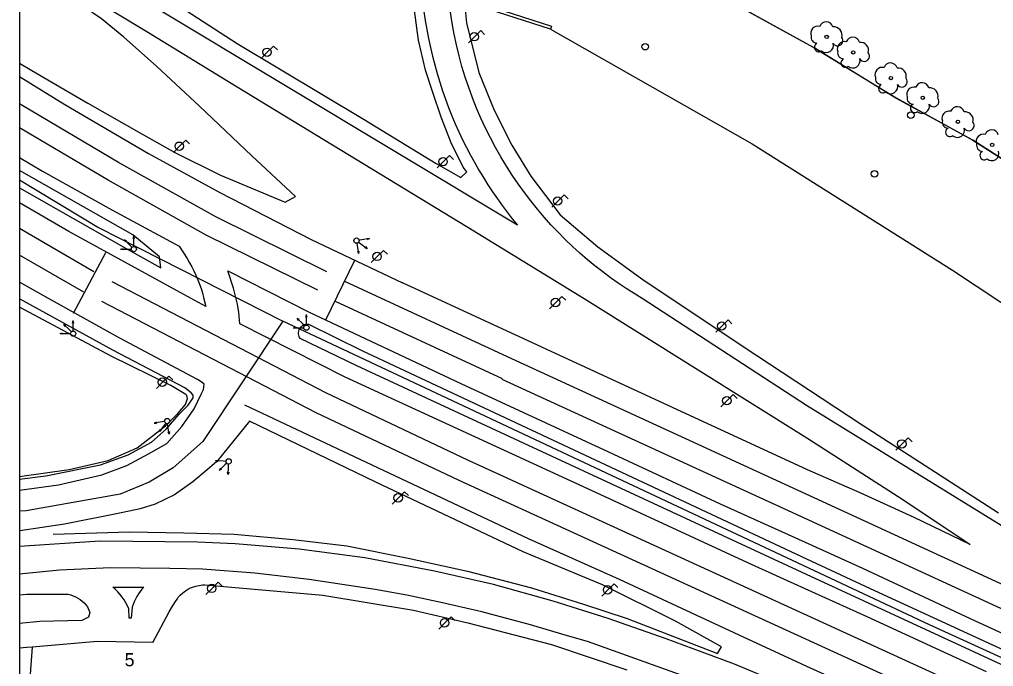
# Model space of a CAD drawing. Extents: x 282771 to 285132, y 4823109 to 4825496.
# Drawn here: x 282771.5 to 282919.5, y 4823739.6 to 4823838 of the extents above; entities that cross this region are included whole.
import ezdxf

# ---------------------------------------------------------------- set-up
doc = ezdxf.new("R2010")
doc.units = 0
for name, color, linetype in [('ARBOL', 7, 'Continuous'), ('BORDILLO', 7, 'Continuous'), ('CALLE-EJE', 7, 'Continuous'), ('Default', 7, 'Continuous'), ('FAROLA', 7, 'Continuous'), ('NUM-LOCAL', 7, 'Continuous'), ('PARQUE-JARDIN-AREA', 7, 'Continuous'), ('POSTE', 7, 'Continuous'), ('PUENTE', 7, 'Continuous'), ('SEMAFORO', 7, 'Continuous'), ('SENAL-VIARIA', 7, 'Continuous'), ('VALLA', 7, 'Continuous'), ('ZONA-VERDE', 7, 'Continuous')]:
    doc.layers.add(name, color=color, linetype=linetype)

msp = doc.modelspace()

# ---------------------------------------------------------------- linework, layer by layer
at = {"layer": 'ARBOL'}
for centre in [(282894.17, 4823835.33), (282898.21, 4823832.98), (282903.94, 4823829.07), (282908.76, 4823826.07), (282914.11, 4823822.42), (282919.32, 4823818.9)]:
    msp.add_circle(centre, 0.255, dxfattribs=at)
for centre, radius, start, end in [((282892.84, 4823835.86), 1.1, 75.4318, 200.5561), ((282894.1, 4823836.59), 1.04, 15.6423, 161.3843), ((282895.23, 4823835.59), 1.27, 345.0327, 95.7993), ((282892.73, 4823835.29), 0.935, 168.599, 268.1324), ((282895.84, 4823834.76), 0.797, 208.9625, 38.991), ((282898.14, 4823834.24), 1.04, 15.6423, 161.3843), ((282892.97, 4823833.74), 0.672, 113.7367, 309.4725), ((282894.11, 4823834.04), 1.09, 228.9545, 17.928), ((282896.88, 4823833.51), 1.1, 75.4318, 200.5561), ((282899.27, 4823833.24), 1.27, 345.0327, 95.7993), ((282896.77, 4823832.94), 0.935, 168.599, 268.1324), ((282897.01, 4823831.39), 0.672, 113.7367, 309.4725), ((282898.15, 4823831.69), 1.09, 228.9545, 17.928), ((282899.88, 4823832.41), 0.797, 208.9625, 38.991), ((282902.61, 4823829.6), 1.1, 75.4318, 200.5561), ((282903.87, 4823830.33), 1.04, 15.6423, 161.3843), ((282905, 4823829.33), 1.27, 345.0327, 95.7993), ((282902.5, 4823829.03), 0.935, 168.599, 268.1324), ((282902.74, 4823827.48), 0.672, 113.7367, 309.4725), ((282903.88, 4823827.78), 1.09, 228.9545, 17.928), ((282905.61, 4823828.5), 0.797, 208.9625, 38.991), ((282907.43, 4823826.6), 1.1, 75.4318, 200.5561), ((282908.69, 4823827.33), 1.04, 15.6423, 161.3843), ((282909.82, 4823826.33), 1.27, 345.0327, 95.7993), ((282907.32, 4823826.03), 0.935, 168.599, 268.1324), ((282907.56, 4823824.48), 0.672, 113.7367, 309.4725), ((282908.7, 4823824.78), 1.09, 228.9545, 17.928), ((282910.43, 4823825.5), 0.797, 208.9625, 38.991), ((282914.04, 4823823.68), 1.04, 15.6423, 161.3843), ((282912.78, 4823822.95), 1.1, 75.4318, 200.5561), ((282915.17, 4823822.68), 1.27, 345.0327, 95.7993), ((282912.67, 4823822.38), 0.935, 168.599, 268.1324), ((282915.78, 4823821.85), 0.797, 208.9625, 38.991), ((282912.91, 4823820.83), 0.672, 113.7367, 309.4725), ((282914.05, 4823821.13), 1.09, 228.9545, 17.928), ((282917.99, 4823819.43), 1.1, 75.4318, 200.5561), ((282919.25, 4823820.16), 1.04, 15.6423, 161.3843), ((282917.88, 4823818.86), 0.935, 168.599, 268.1324), ((282918.12, 4823817.31), 0.672, 113.7367, 309.4725), ((282919.26, 4823817.61), 1.09, 228.9545, 17.928)]:
    msp.add_arc(centre, radius, start, end, dxfattribs=at)
at = {"layer": 'BORDILLO'}
for points in [[(282936.64, 4823933.75), (282916.12, 4823923.09), (282891.09, 4823910.38), (282873.4, 4823901.34), (282864.02, 4823895.77), (282857.15, 4823890.08), (282854.38, 4823887.18), (282851.37, 4823883.87), (282847.73, 4823878.93), (282844.78, 4823873.87), (282842.49, 4823868.3), (282841.19, 4823861.55), (282839.15, 4823840.53), (282839.43, 4823837.49), (282841.32, 4823829.91), (282843.62, 4823824.21), (282846.31, 4823818.87), (282849.23, 4823814.17), (282853.68, 4823808.29), (282859.38, 4823803.38), (282866.42, 4823798.27), (282883.39, 4823787), (282899.58, 4823776.32), (282920.28, 4823762.96)], [(282782.02, 4823848.98), (282804.59, 4823834.35), (282823.89, 4823822.79), (282834.83, 4823816.1), (282838.59, 4823813.93), (282839.48, 4823814.8), (282838.95, 4823815.5), (282837.12, 4823819.23), (282835.58, 4823823.12), (282834.3, 4823826.9), (282833.2, 4823830.27), (282832.12, 4823834.83), (282831.52, 4823839.34)], [(282771.5, 4823831.35), (282773.36, 4823830.2), (282781.89, 4823825.24), (282790.37, 4823820.46), (282795.21, 4823817.69), (282802.07, 4823814.29), (282811.86, 4823810.18), (282813.43, 4823811.04), (282806.82, 4823817.23), (282798.84, 4823824.79), (282792.36, 4823830.82), (282789.59, 4823833.3), (282787.34, 4823835.27), (282783.94, 4823838.09), (282781.29, 4823839.88), (282775.29, 4823844.03), (282771.5, 4823845.95)], [(282771.5, 4823812.37), (282787.71, 4823803.17), (282792.96, 4823800.23), (282792.78, 4823801.87), (282788.73, 4823805.24), (282771.5, 4823815.02)], [(282771.5, 4823768.06), (282775.48, 4823768.58), (282783.82, 4823770.24), (282788.03, 4823771.76), (282791.54, 4823773.72), (282793.77, 4823775.67), (282795.77, 4823777.96), (282797.16, 4823779.34), (282797.87, 4823780.44), (282797.87, 4823780.85), (282797.6, 4823781.18), (282796.64, 4823781.95), (282785.68, 4823787.7), (282771.5, 4823795.48)], [(282822.75, 4823785.29), (282814.18, 4823789.44), (282814.08, 4823789.6), (282813.99, 4823789.78), (282813.93, 4823789.98), (282813.9, 4823790.18), (282813.9, 4823790.39), (282813.93, 4823790.59), (282813.99, 4823790.78), (282814.08, 4823790.95), (282814.19, 4823791.11), (282814.32, 4823791.26), (282814.48, 4823791.38), (282814.65, 4823791.49), (282814.84, 4823791.57), (282815.04, 4823791.61), (282815.24, 4823791.63), (282815.43, 4823791.62), (282823.64, 4823787.58), (282891.09, 4823755.97), (282900.8, 4823751.46), (282930.24, 4823737.85)], [(282929.34, 4823735.89), (282899.89, 4823749.5), (282891.09, 4823753.58), (282822.75, 4823785.29)], [(282776.63, 4823759.72), (282788.2, 4823760.05), (282796.46, 4823759.91), (282804.11, 4823759.7), (282813.09, 4823758.92), (282821.24, 4823757.95), (282830.57, 4823756.07), (282839.59, 4823754.09), (282849.33, 4823751.53), (282857.21, 4823749.07), (282863.85, 4823746.87), (282877.58, 4823741.57), (282878.18, 4823742.57), (282871.22, 4823746.49), (282860.09, 4823752.02), (282848.03, 4823757.01), (282825.64, 4823767.61), (282806.44, 4823776.89), (282801.47, 4823770.74), (282800.04, 4823769.5), (282797.85, 4823767.65), (282795.06, 4823765.71), (282792.12, 4823764.26), (282789.82, 4823763.56), (282786.23, 4823762.81), (282778.33, 4823761.24), (282771.53, 4823760.19), (282771.5, 4823760.19)], [(282771.5, 4823750.49), (282772.64, 4823750.56), (282778.91, 4823750.58), (282779.29, 4823750.47), (282779.67, 4823750.34), (282780.03, 4823750.17), (282780.38, 4823749.97), (282780.71, 4823749.75), (282781.03, 4823749.51), (282781.31, 4823749.24), (282781.58, 4823748.95), (282781.82, 4823748.65), (282782.17, 4823747.8), (282782.01, 4823747.08), (282780.98, 4823746.58), (282774.6, 4823746.44), (282771.5, 4823746.13)], [(282791.77, 4823743.24), (282794.24, 4823747.9), (282794.77, 4823748.76), (282795.31, 4823749.62), (282795.49, 4823749.89), (282795.69, 4823750.16), (282795.92, 4823750.41), (282796.3, 4823750.77), (282796.71, 4823751.09), (282797.01, 4823751.28), (282797.48, 4823751.53), (282797.81, 4823751.66), (282798.31, 4823751.82), (282798.82, 4823751.92), (282799.33, 4823751.98), (282799.66, 4823751.98), (282817.61, 4823750.41), (282831.39, 4823748.14), (282839.65, 4823746.21), (282852.36, 4823742.94), (282863.78, 4823739.06)]]:
    msp.add_lwpolyline(points, dxfattribs=at)
at = {"layer": 'CALLE-EJE'}
for points in [[(282771.5, 4823813.58), (282783.53, 4823806.35), (282811.54, 4823792.08)], [(282811.54, 4823792.08), (282799.37, 4823773.79), (282794.88, 4823769.79), (282791.23, 4823767.61), (282786.81, 4823765.77), (282772.54, 4823763.27), (282771.5, 4823763.18)], [(283294.29, 4823468.81), (283258.01, 4823514.54), (283226.47, 4823550.83), (283202.41, 4823577.06), (283189.42, 4823589.66), (283165.14, 4823611.35), (283145.12, 4823627.05), (283130.21, 4823637.38), (283109.55, 4823650.19), (283092.52, 4823660.31), (283068.24, 4823672.71), (283047.37, 4823683.04), (283019.6, 4823695.77), (282909.79, 4823745.92), (282811.54, 4823792.08)]]:
    msp.add_lwpolyline(points, dxfattribs=at)
at = {"layer": 'Default'}
msp.add_lwpolyline([(285130.1, 4825495.5), (282771.5, 4825495.5), (282771.5, 4823109)], dxfattribs=at)
at = {"layer": 'FAROLA'}
for p, q in [((282840.65, 4823835.36), (282839.72, 4823834.42)), ((282841.59, 4823836.29), (282840.65, 4823835.36)), ((282842.18, 4823835.7), (282841.59, 4823836.29)), ((282810.1, 4823833.93), (282809.16, 4823833)), ((282810.69, 4823833.34), (282810.1, 4823833.93)), ((282809.16, 4823833), (282808.23, 4823832.06)), ((282795.82, 4823818.71), (282794.89, 4823817.77)), ((282796.76, 4823819.64), (282795.82, 4823818.71)), ((282797.35, 4823819.05), (282796.76, 4823819.64)), ((282836.86, 4823817.29), (282835.92, 4823816.36)), ((282837.45, 4823816.7), (282836.86, 4823817.29)), ((282835.92, 4823816.36), (282834.99, 4823815.42)), ((282854.27, 4823811.3), (282853.33, 4823810.37)), ((282854.86, 4823810.71), (282854.27, 4823811.3)), ((282853.33, 4823810.37), (282852.4, 4823809.43)), ((282826.82, 4823802.87), (282825.88, 4823801.94)), ((282827.41, 4823802.28), (282826.82, 4823802.87)), ((282825.88, 4823801.94), (282824.95, 4823801)), ((282853.94, 4823795.87), (282853, 4823794.94)), ((282854.53, 4823795.28), (282853.94, 4823795.87)), ((282853, 4823794.94), (282852.07, 4823794)), ((282879.19, 4823792.29), (282878.25, 4823791.36)), ((282879.78, 4823791.7), (282879.19, 4823792.29)), ((282878.25, 4823791.36), (282877.32, 4823790.42)), ((282794.19, 4823783.75), (282793.25, 4823782.82)), ((282794.78, 4823783.16), (282794.19, 4823783.75)), ((282793.25, 4823782.82), (282792.32, 4823781.88)), ((282879.98, 4823780.94), (282879.04, 4823780.01)), ((282880.57, 4823780.35), (282879.98, 4823780.94)), ((282879.04, 4823780.01), (282878.11, 4823779.07)), ((282906.57, 4823774.36), (282905.63, 4823773.43)), ((282907.16, 4823773.77), (282906.57, 4823774.36)), ((282905.63, 4823773.43), (282904.7, 4823772.49)), ((282830.03, 4823766.16), (282829.09, 4823765.23)), ((282830.62, 4823765.57), (282830.03, 4823766.16)), ((282829.09, 4823765.23), (282828.16, 4823764.29)), ((282801.7, 4823752.39), (282800.76, 4823751.46)), ((282802.29, 4823751.8), (282801.7, 4823752.39)), ((282861.85, 4823752.17), (282860.91, 4823751.24)), ((282862.44, 4823751.58), (282861.85, 4823752.17)), ((282800.76, 4823751.46), (282799.83, 4823750.52)), ((282860.91, 4823751.24), (282859.98, 4823750.3)), ((282836.14, 4823746.22), (282835.21, 4823745.28)), ((282837.08, 4823747.15), (282836.14, 4823746.22)), ((282837.67, 4823746.56), (282837.08, 4823747.15))]:
    msp.add_line(p, q, dxfattribs=at)
for centre in [(282840.61, 4823835.36), (282809.12, 4823833), (282795.78, 4823818.71), (282835.88, 4823816.36), (282853.29, 4823810.37), (282825.84, 4823801.94), (282852.96, 4823794.94), (282878.21, 4823791.36), (282793.21, 4823782.82), (282879, 4823780.01), (282905.59, 4823773.43), (282829.05, 4823765.23), (282800.72, 4823751.46), (282860.87, 4823751.24), (282836.1, 4823746.22)]:
    msp.add_circle(centre, 0.637, dxfattribs=at)
at = {"layer": 'PARQUE-JARDIN-AREA'}
msp.add_lwpolyline([(282932.3, 4823809.42), (282916.37, 4823819.62), (282904.7, 4823826.03), (282892.35, 4823833.62), (282891.07, 4823834.32), (282871.59, 4823845.08), (282864.4, 4823848.52), (282860.79, 4823853.76), (282852.19, 4823860.59), (282855.44, 4823870.95), (282860.46, 4823879.34), (282863.28, 4823883.52), (282874.2, 4823896.48), (282882.36, 4823903.26), (282887.88, 4823906.88), (282898.28, 4823911.62), (282906.37, 4823917.01), (282948.41, 4823938.59)], dxfattribs=at)
at = {"layer": 'POSTE'}
for centre in [(282866.57, 4823833.84), (282906.97, 4823823.43), (282901.44, 4823814.5)]:
    msp.add_circle(centre, 0.5, dxfattribs=at)
at = {"layer": 'PUENTE'}
msp.add_lwpolyline([(282850.15, 4823860.17), (282842.39, 4823861.01), (282840.72, 4823840.7), (282852.37, 4823836.96), (282852.22, 4823836.49), (282840.19, 4823840.34), (282841.93, 4823861.57), (282850.2, 4823860.67), (282850.15, 4823860.17)], dxfattribs=at)
at = {"layer": 'SEMAFORO'}
for p, q in [((282788.31, 4823803.62), (282787.46, 4823804.47)), ((282787.65, 4823804.12), (282787.46, 4823804.47)), ((282787.81, 4823804.28), (282787.46, 4823804.47)), ((282788.77, 4823804.68), (282788.87, 4823805.06)), ((282788.87, 4823803.86), (282788.87, 4823805.06)), ((282788.97, 4823804.68), (282788.87, 4823805.06)), ((282788.87, 4823803.46), (282788.87, 4823803.86)), ((282822.78, 4823803.95), (282822.84, 4823803.56)), ((282823.04, 4823804.11), (282823.36, 4823803.88)), ((282823.51, 4823804.47), (282823.12, 4823804.41)), ((282823.36, 4823803.88), (282824.33, 4823803.17)), ((282824.7, 4823804.65), (282823.51, 4823804.47)), ((282824.31, 4823804.69), (282824.7, 4823804.65)), ((282824.7, 4823804.65), (282824.34, 4823804.49)), ((282786.87, 4823803.06), (282787.25, 4823803.16)), ((282786.87, 4823803.06), (282788.07, 4823803.06)), ((282787.25, 4823802.96), (282786.87, 4823803.06)), ((282788.07, 4823803.06), (282788.47, 4823803.06)), ((282788.59, 4823803.34), (282788.31, 4823803.62)), ((282822.84, 4823803.56), (282823.02, 4823802.37)), ((282822.87, 4823802.73), (282823.02, 4823802.37)), ((282823.07, 4823802.76), (282823.02, 4823802.37)), ((282823.95, 4823803.3), (282824.33, 4823803.17)), ((282824.09, 4823803.48), (282824.33, 4823803.17)), ((282779.57, 4823791.82), (282779.67, 4823792.2)), ((282779.67, 4823791), (282779.67, 4823792.2)), ((282779.77, 4823791.82), (282779.67, 4823792.2)), ((282814.54, 4823791.67), (282813.69, 4823792.52)), ((282813.88, 4823792.17), (282813.69, 4823792.52)), ((282814.04, 4823792.33), (282813.69, 4823792.52)), ((282815, 4823792.73), (282815.1, 4823793.11)), ((282815.1, 4823791.91), (282815.1, 4823793.11)), ((282815.2, 4823792.73), (282815.1, 4823793.11)), ((282779.11, 4823790.76), (282778.26, 4823791.61)), ((282778.45, 4823791.26), (282778.26, 4823791.61)), ((282778.61, 4823791.42), (282778.26, 4823791.61)), ((282779.39, 4823790.48), (282779.11, 4823790.76)), ((282779.67, 4823790.6), (282779.67, 4823791)), ((282813.1, 4823791.11), (282813.48, 4823791.21)), ((282813.1, 4823791.11), (282814.3, 4823791.11)), ((282813.48, 4823791.01), (282813.1, 4823791.11)), ((282814.3, 4823791.11), (282814.7, 4823791.11)), ((282814.82, 4823791.39), (282814.54, 4823791.67)), ((282815.1, 4823791.51), (282815.1, 4823791.91)), ((282777.67, 4823790.2), (282778.05, 4823790.3)), ((282777.67, 4823790.2), (282778.87, 4823790.2)), ((282778.05, 4823790.1), (282777.67, 4823790.2)), ((282778.87, 4823790.2), (282779.27, 4823790.2)), ((282793.16, 4823776.79), (282791.97, 4823776.61)), ((282792.33, 4823776.76), (282791.97, 4823776.61)), ((282792.36, 4823776.57), (282791.97, 4823776.61)), ((282793.48, 4823776.27), (282792.77, 4823775.3)), ((282793.56, 4823776.85), (282793.16, 4823776.79)), ((282793.72, 4823776.59), (282793.48, 4823776.27)), ((282794.07, 4823776.12), (282794.01, 4823776.51)), ((282794.25, 4823774.93), (282794.07, 4823776.12)), ((282792.9, 4823775.68), (282792.77, 4823775.3)), ((282793.08, 4823775.54), (282792.77, 4823775.3)), ((282794.25, 4823774.93), (282794.09, 4823775.29)), ((282794.29, 4823775.32), (282794.25, 4823774.93)), ((282801.68, 4823770.93), (282801.29, 4823770.84)), ((282802.49, 4823770.8), (282801.29, 4823770.84)), ((282801.67, 4823770.73), (282801.29, 4823770.84)), ((282802.71, 4823770.23), (282801.83, 4823769.41)), ((282802.89, 4823770.78), (282802.49, 4823770.8)), ((282803, 4823770.5), (282802.71, 4823770.23)), ((282803.22, 4823768.77), (282803.26, 4823769.97)), ((282803.26, 4823769.97), (282803.28, 4823770.37)), ((282802.03, 4823769.75), (282801.83, 4823769.41)), ((282802.19, 4823769.59), (282801.83, 4823769.41)), ((282803.22, 4823768.77), (282803.13, 4823769.15)), ((282803.33, 4823769.14), (282803.22, 4823768.77))]:
    msp.add_line(p, q, dxfattribs=at)
for centre in [(282822.72, 4823804.35), (282788.87, 4823803.06), (282779.67, 4823790.2), (282815.1, 4823791.11), (282793.95, 4823776.91), (282803.29, 4823770.77)]:
    msp.add_circle(centre, 0.4, dxfattribs=at)
at = {"layer": 'SENAL-VIARIA'}
for points in [[(282771.5, 4823847.87), (282790.87, 4823836.16), (282804.6, 4823827.73)], [(282832.97, 4823839.18), (282833.17, 4823837.81), (282833.4, 4823836.44), (282833.66, 4823835.09), (282833.95, 4823833.74), (282834.26, 4823832.4), (282834.61, 4823831.07), (282834.98, 4823829.75), (282835.37, 4823828.44), (282835.79, 4823827.15), (282836.24, 4823825.87), (282836.71, 4823824.6), (282837.21, 4823823.35), (282837.73, 4823822.11), (282838.28, 4823820.89), (282838.85, 4823819.69), (282839.44, 4823818.5), (282840.05, 4823817.33), (282840.68, 4823816.18), (282841.33, 4823815.04), (282842, 4823813.93), (282842.69, 4823812.84), (282843.4, 4823811.76), (282844.12, 4823810.71), (282844.86, 4823809.68), (282845.61, 4823808.66), (282846.38, 4823807.67), (282847.17, 4823806.7), (282793.01, 4823839.23)], [(282929.39, 4823755.66), (282891.09, 4823779.28), (282866.11, 4823795.56), (282864.9, 4823796.29), (282863.7, 4823797.06), (282862.5, 4823797.86), (282861.31, 4823798.7), (282860.13, 4823799.58), (282858.96, 4823800.49), (282857.8, 4823801.44), (282856.66, 4823802.43), (282855.54, 4823803.46), (282854.43, 4823804.52), (282853.34, 4823805.62), (282852.27, 4823806.76), (282851.22, 4823807.93), (282850.2, 4823809.14), (282849.2, 4823810.38), (282848.23, 4823811.65), (282847.29, 4823812.96), (282846.38, 4823814.3), (282845.5, 4823815.67), (282844.65, 4823817.08), (282843.84, 4823818.51), (282843.07, 4823819.97), (282842.33, 4823821.45), (282841.63, 4823822.96), (282840.97, 4823824.5), (282840.35, 4823826.05), (282839.78, 4823827.63), (282839.24, 4823829.22), (282838.75, 4823830.84), (282838.31, 4823832.46), (282837.91, 4823834.1), (282837.56, 4823835.75), (282837.25, 4823837.41), (282836.99, 4823839.08)], [(282771.5, 4823829.29), (282778.4, 4823825.04), (282791.13, 4823817.6), (282801.96, 4823811.66), (282815.84, 4823804.52), (282829.69, 4823797.92)], [(282804.6, 4823827.73), (282839.64, 4823806.37), (282857.31, 4823795.56), (282891.17, 4823774.37), (282905.75, 4823764.99), (282916, 4823758.12), (282907.46, 4823762.25), (282899.27, 4823765.97), (282891.26, 4823769.48), (282829.69, 4823797.92)], [(282818.23, 4823799.59), (282801.35, 4823807.96), (282786.53, 4823816.25), (282771.99, 4823824.86), (282771.5, 4823825.17)], [(282816.85, 4823796.79), (282799.89, 4823805.2), (282784.97, 4823813.54), (282771.5, 4823821.52)], [(282771.5, 4823817), (282775, 4823814.9), (282785.56, 4823809.04), (282795.77, 4823803.5)], [(282799.8, 4823794.34), (282797.58, 4823795.56), (282789.65, 4823799.89), (282778.99, 4823805.76), (282771.5, 4823810.08)], [(282782.79, 4823799.59), (282771.5, 4823806.21)], [(282784.55, 4823802.5), (282779.67, 4823793.29)], [(282795.77, 4823803.5), (282796.98, 4823801.61), (282797.35, 4823800.99), (282797.69, 4823800.37), (282798.02, 4823799.73), (282798.32, 4823799.07), (282798.6, 4823798.41), (282798.85, 4823797.75), (282799.09, 4823797.07), (282799.3, 4823796.39), (282799.48, 4823795.7), (282799.8, 4823794.34)], [(282781.26, 4823796.52), (282771.5, 4823802.16)], [(282818.07, 4823792.28), (282822.44, 4823801.37)], [(282803.18, 4823799.75), (282803.18, 4823799.75), (282815.51, 4823793.48), (282838.58, 4823782.61), (282861, 4823772.25), (282877.99, 4823764.32), (282890.92, 4823758.47), (282899.63, 4823754.54), (282916.74, 4823746.55), (282940.71, 4823735.5)], [(282805.01, 4823791.67), (282804.85, 4823793.44), (282804.61, 4823794.68), (282804.34, 4823795.91), (282804.03, 4823797.14), (282803.18, 4823799.75)], [(282771.5, 4823766.41), (282777.44, 4823767.21), (282783.99, 4823768.74), (282787.81, 4823770.14), (282791.1, 4823771.92), (282793.87, 4823773.48), (282796.18, 4823776.06), (282798.06, 4823778.78), (282799.13, 4823781), (282799.45, 4823781.72), (282799.55, 4823782.52), (282799.27, 4823782.78), (282798.54, 4823783.24), (282786.65, 4823789.55), (282775.89, 4823795.56), (282771.5, 4823798.01)], [(282785.53, 4823798.11), (282818.02, 4823781.23), (282839.71, 4823770.98), (282939.06, 4823725.46), (282993.38, 4823700.6)], [(282820.9, 4823798.18), (282846.25, 4823786.41)], [(282783.98, 4823795.13), (282816.52, 4823778.22), (282838.29, 4823767.93), (282937.66, 4823722.4), (282991.98, 4823697.54)], [(282819.49, 4823795.14), (282844.84, 4823783.37)], [(282918.44, 4823738.76), (282900.3, 4823747.11), (282890.92, 4823751.37), (282882.21, 4823755.34), (282857.89, 4823766.6), (282821.02, 4823783.56), (282805.01, 4823791.67), (282805.01, 4823791.67)], [(282846.25, 4823786.41), (282892.2, 4823765.3), (282959.66, 4823734.22), (283032.31, 4823701.16), (283067.69, 4823684.63), (283081.79, 4823677.54), (283090.89, 4823672.36), (283104.6, 4823664.68), (283119.08, 4823655.76), (283131.83, 4823647.99), (283140.75, 4823642.34), (283151.2, 4823635.05), (283159.73, 4823628.52), (283171.14, 4823619.7), (283185.06, 4823607.64), (283196.9, 4823596.57), (283213.93, 4823579.42), (283296.14, 4823484.68), (283383.36, 4823382.03), (283466.69, 4823284.29)], [(282844.81, 4823783.28), (282890.76, 4823762.17), (282958.23, 4823731.09), (283030.87, 4823698.03), (283066.19, 4823681.53), (283080.16, 4823674.5), (283089.2, 4823669.36), (283102.86, 4823661.71), (283117.28, 4823652.83), (283130.01, 4823645.07), (283138.84, 4823639.47), (283149.16, 4823632.26), (283157.63, 4823625.79), (283168.95, 4823617.03), (283182.76, 4823605.08), (283194.5, 4823594.1), (283211.41, 4823577.07), (283293.52, 4823482.43), (283380.73, 4823379.8), (283464.06, 4823282.06)], [(282805.71, 4823779.36), (282848.79, 4823759.07), (282862.61, 4823752.84), (282880.81, 4823744.41), (282890.35, 4823739.99)], [(282888.58, 4823736.55), (282885.75, 4823737.62), (282880.18, 4823739.94), (282875.24, 4823741.74), (282869.8, 4823743.81), (282860.96, 4823746.86), (282852.58, 4823749.53), (282843.53, 4823752.05), (282834.57, 4823754.09), (282823.99, 4823756.11), (282814.02, 4823757.42), (282804.3, 4823758.24), (282798.57, 4823758.47), (282783.72, 4823758.63), (282771.5, 4823757.81)], [(282874.35, 4823737.46), (282857.83, 4823743.38), (282854.44, 4823744.36), (282849.15, 4823745.94), (282841.76, 4823747.87), (282835.77, 4823749.26), (282830.37, 4823750.45), (282825.57, 4823751.28), (282815.52, 4823752.83), (282807.27, 4823753.78), (282799.33, 4823754.38), (282794.37, 4823754.5), (282785.32, 4823754.58), (282777.58, 4823754.22), (282771.5, 4823753.64)], [(282788.18, 4823746.92), (282788.12, 4823748.34), (282787.9, 4823748.81), (282787.66, 4823749.27), (282787.39, 4823749.72), (282787.09, 4823750.15), (282786.77, 4823750.56), (282786.43, 4823750.95), (282786.06, 4823751.33), (282785.68, 4823751.67), (282790.4, 4823751.67), (282790.11, 4823751.34), (282789.84, 4823750.98), (282789.58, 4823750.61), (282789.35, 4823750.23), (282789.13, 4823749.83), (282788.94, 4823749.43), (282788.77, 4823749.02), (282788.62, 4823748.59), (282788.46, 4823746.95), (282788.18, 4823746.92)], [(282890.35, 4823739.99), (282891.09, 4823739.65), (282902.47, 4823734.52), (282912.96, 4823729.5), (282931.7, 4823721.05), (282942.36, 4823716.2), (282956.86, 4823709.38), (282928.87, 4823720.44), (282895.31, 4823733.93), (282891.09, 4823735.57), (282888.58, 4823736.55)]]:
    msp.add_lwpolyline(points, dxfattribs=at)
at = {"layer": 'VALLA'}
for points in [[(282852.21, 4823860.61), (282860.81, 4823853.78), (282864.42, 4823848.54), (282871.61, 4823845.1), (282891.09, 4823834.34), (282892.37, 4823833.64), (282904.72, 4823826.05), (282916.39, 4823819.64), (282932.32, 4823809.44), (282950.32, 4823798.62), (282955.73, 4823795.56), (282969.13, 4823788), (282988.55, 4823775.9), (283018.92, 4823756.72), (283039.7, 4823743.69), (283059.53, 4823731.87)], [(282852.22, 4823836.49), (282882.85, 4823819.05), (282913.29, 4823799.85), (282946.59, 4823777.79), (282980.94, 4823753.3), (282995.05, 4823744.25), (282997.92, 4823734.32), (283005.44, 4823725.87)], [(282791.77, 4823743.24), (282783.36, 4823743.38), (282773.45, 4823742.53)], [(282773.45, 4823742.53), (282772.62, 4823742.45), (282771.5, 4823742.36)], [(282773.45, 4823742.53), (282772.65, 4823732.23)]]:
    msp.add_lwpolyline(points, dxfattribs=at)
at = {"layer": 'ZONA-VERDE'}
for p, q in [((282771.5, 4823794.24), (282771.5, 4823768.47)), ((282792.32, 4823776.64), (282791.95, 4823776.59)), ((282791.95, 4823776.59), (282792.34, 4823776.55)), ((282792.34, 4823776.55), (282792.32, 4823776.64))]:
    msp.add_line(p, q, dxfattribs=at)
for points in [[(282870.49, 4823877.79), (282877.89, 4823875.12), (282882.84, 4823872.5), (282891.09, 4823866.74), (282892.61, 4823865.68), (282891.09, 4823865.21), (282883.4, 4823862.84), (282874.75, 4823864.47), (282870.94, 4823868.09), (282867.81, 4823873.02), (282866.78, 4823878.68), (282865.85, 4823878.87), (282862.17, 4823879.25), (282860.46, 4823879.34), (282855.44, 4823870.95), (282852.21, 4823860.61), (282860.81, 4823853.78), (282864.42, 4823848.54), (282871.61, 4823845.1), (282891.09, 4823834.34), (282892.37, 4823833.64), (282904.72, 4823826.05), (282916.39, 4823819.64), (282932.32, 4823809.44)], [(282771.5, 4823768.47), (282779.04, 4823769.55), (282784.96, 4823770.89), (282789.41, 4823772.82), (282793.67, 4823776.16), (282795.63, 4823778.09), (282796.75, 4823779.44), (282797.03, 4823780.33), (282796.95, 4823780.77), (282796.79, 4823780.97), (282794.5, 4823782.34), (282785.44, 4823786.79), (282771.5, 4823794.24)]]:
    msp.add_lwpolyline(points, dxfattribs=at)

# ---------------------------------------------------------------- texts
at = {"layer": 'NUM-LOCAL'}
msp.add_text('5', height=2, rotation=0, dxfattribs=at).set_placement((282787.49, 4823739.61))

doc.saveas('drawing.dxf')
